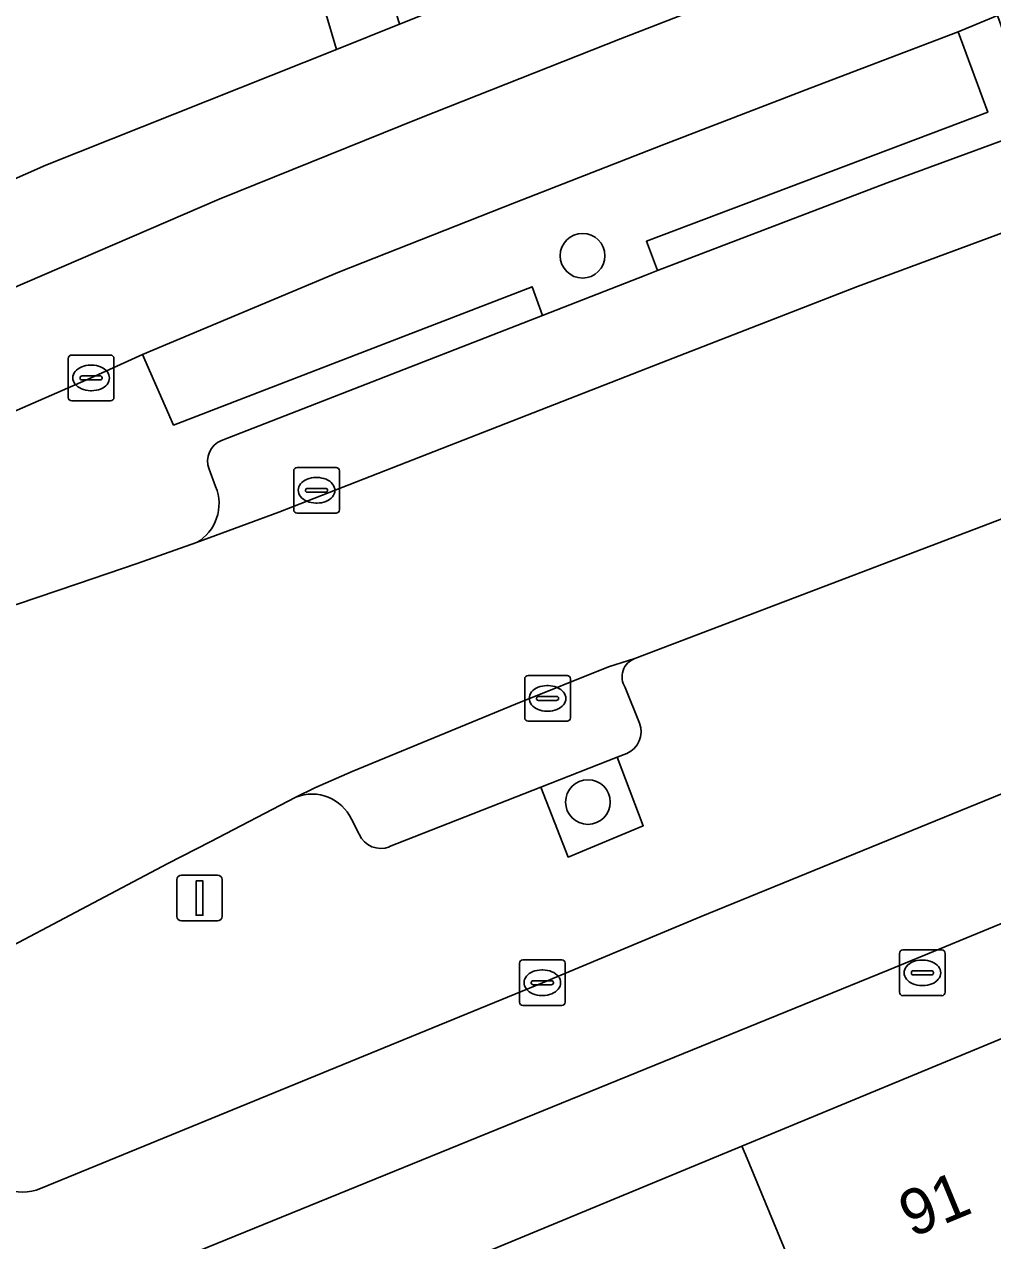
# Model space of a CAD drawing. Extents: x 158086 to 159499, y 382904 to 383981.
# Drawn here: x 158984.21 to 159005.41, y 383240.51 to 383267.13 of the extents above; entities that cross this region are included whole.
import ezdxf

# ---------------------------------------------------------------- set-up
doc = ezdxf.new("R2010")
doc.units = 0
for name, color, linetype in [('IMGEO_Boom', 7, 'Continuous'), ('IMGEO_Brandkraan', 7, 'Continuous'), ('IMGEO_Erf', 7, 'Continuous'), ('IMGEO_Fietspad_gesloten', 7, 'Continuous'), ('IMGEO_Groenvoorziening', 7, 'Continuous'), ('IMGEO_Kolk', 7, 'Continuous'), ('IMGEO_Lichtmast', 7, 'Continuous'), ('IMGEO_Pand', 7, 'Continuous'), ('IMGEO_Pand_nummerreeks', 7, 'Continuous'), ('IMGEO_Parkeervlak_open', 7, 'Continuous'), ('IMGEO_Rijbaan_lokaal_gesloten', 7, 'Continuous'), ('IMGEO_Voetpad_open', 7, 'Continuous')]:
    doc.layers.add(name, color=color, linetype=linetype)

msp = doc.modelspace()

# ---------------------------------------------------------------- linework, layer by layer
at = {"layer": 'IMGEO_Boom'}
for centre in [(158996.433, 383262.067), (158996.55, 383250.107)]:
    msp.add_circle(centre, 0.489, dxfattribs=at)
at = {"layer": 'IMGEO_Brandkraan'}
for p, q in [((159003.374, 383245.943), (159003.374, 383246.795)), ((159003.449, 383246.869), (159004.301, 383246.869)), ((159004.375, 383246.795), (159004.375, 383245.943)), ((159003.862, 383246.649), (159003.887, 383246.649)), ((159003.633, 383246.363), (159003.633, 383246.375)), ((159004.071, 383246.326), (159003.673, 383246.326)), ((159003.676, 383246.412), (159004.074, 383246.412)), ((159004.117, 383246.375), (159004.117, 383246.363)), ((159003.885, 383246.089), (159003.86, 383246.089)), ((159004.301, 383245.869), (159003.449, 383245.869))]:
    msp.add_line(p, q, dxfattribs=at)
for points in [[(159003.374, 383245.943), (159003.374, 383246.795)], [(159003.449, 383246.869), (159004.301, 383246.869)], [(159004.375, 383246.795), (159004.375, 383245.943)], [(159004.301, 383245.869), (159003.449, 383245.869)]]:
    msp.add_lwpolyline(points, dxfattribs=at)
for centre, radius, start, end in [((159003.451, 383246.793), 0.0765, 91.552, 178.448), ((159003.451, 383246.793), 0.0765, 91.552, 178.448), ((159004.299, 383246.793), 0.0765, 1.552, 88.448), ((159004.299, 383246.793), 0.0765, 1.552, 88.448), ((159003.673, 383246.372), 0.0403, 85.8775, 175.7526), ((159003.67, 383246.362), 0.0366, 178.938, 274.7102), ((159004.074, 383246.369), 0.043, 264.8664, 352.4533), ((159004.078, 383246.374), 0.0386, 1.7309, 96.639), ((159003.451, 383245.945), 0.0765, 181.552, 268.448), ((159003.451, 383245.945), 0.0765, 181.552, 268.448), ((159004.299, 383245.945), 0.0765, 271.552, 358.448), ((159004.299, 383245.945), 0.0765, 271.552, 358.448)]:
    msp.add_arc(centre, radius, start, end, dxfattribs=at)
for centre, major_axis, ratio, start_param, end_param in [((159003.861, 383246.369), (-0.387, 0.002), 0.722429, 4.712389, 7.853982), ((159003.886, 383246.369), (-0.39, 0.002), 0.717154, 1.570796, 4.712389)]:
    msp.add_ellipse(centre, major_axis=major_axis, ratio=ratio, start_param=start_param, end_param=end_param, dxfattribs=at)
at = {"layer": 'IMGEO_Erf'}
msp.add_lwpolyline([(158969.199, 383263.015), (158970.193, 383261.907), (158971.382, 383260.697), (158972.16, 383260.029), (158973.394, 383259.056), (158984.683, 383264.047), (158991.043, 383266.586), (158990.595, 383268.125), (158988.049, 383267.384), (158987.103, 383270.633), (158989.649, 383271.374), (158989.089, 383273.297), (158988.513, 383275.284), (158987.037, 383280.199), (158985.221, 383286.244)], dxfattribs=at)
at = {"layer": 'IMGEO_Fietspad_gesloten'}
for points in [[(159081.026, 383289.212), (159058.204, 383284.486), (159052.986, 383283.43), (159047.777, 383282.332), (159042.577, 383281.192), (159038.259, 383280.214), (159033.955, 383279.18), (159029.665, 383278.087), (159024.026, 383276.423), (159018.421, 383274.644), (159012.854, 383272.752), (159009.122, 383271.358), (159005.395, 383269.952), (159001.672, 383268.534), (158997.265, 383266.818), (158992.867, 383265.076), (158988.479, 383263.309), (158976.201, 383258.014), (158975.327, 383257.641)], [(158977.177, 383255.684), (158985.673, 383259.393), (158986.798, 383259.908), (158991.108, 383261.715), (158994.945, 383263.222), (158998.177, 383264.489), (159001.415, 383265.739), (159004.66, 383266.972), (159005.522, 383267.324), (159008.61, 383268.48), (159011.705, 383269.618), (159014.806, 383270.736), (159015.677, 383271.073), (159019.617, 383272.395), (159023.58, 383273.644)], [(158983.111, 383238.281), (159003.122, 383246.429), (159009.006, 383248.848), (159020.072, 383253.3), (159024.411, 383255.076), (159029.098, 383256.609), (159033.826, 383258.014), (159038.591, 383259.288), (159043.68, 383260.604), (159048.777, 383261.889), (159053.882, 383263.144), (159058.345, 383264.24), (159062.811, 383265.325), (159067.279, 383266.4), (159070.408, 383267.13)], [(159024.336, 383257.808), (159022.683, 383257.212), (159021.037, 383256.597), (159020.55, 383256.378), (159016.245, 383254.63), (158999.03, 383247.605), (158995.553, 383246.152), (158984.564, 383241.647)]]:
    msp.add_lwpolyline(points, dxfattribs=at)
msp.add_arc((158984.178, 383242.557), 0.988, 199.935, 292.9755, dxfattribs=at)
at = {"layer": 'IMGEO_Groenvoorziening'}
for points in [[(159004.66, 383266.972), (159001.415, 383265.739), (158998.177, 383264.489), (158994.945, 383263.222), (158991.108, 383261.715), (158986.798, 383259.908), (158987.477, 383258.359), (158995.329, 383261.389), (158995.556, 383260.761), (158997.822, 383261.643), (158998.077, 383261.741), (158997.832, 383262.384), (159005.305, 383265.21)], [(158997.192, 383251.087), (158995.523, 383250.432), (158996.115, 383248.901), (158997.762, 383249.589)]]:
    msp.add_lwpolyline(points, close=True, dxfattribs=at)
at = {"layer": 'IMGEO_Kolk'}
for p, q in [((158985.172, 383258.967), (158985.172, 383259.819)), ((158985.247, 383259.893), (158986.099, 383259.893)), ((158986.173, 383259.819), (158986.173, 383258.967)), ((158985.66, 383259.673), (158985.685, 383259.673)), ((158985.431, 383259.387), (158985.431, 383259.399)), ((158985.869, 383259.35), (158985.471, 383259.35)), ((158985.474, 383259.436), (158985.872, 383259.436)), ((158985.915, 383259.399), (158985.915, 383259.387)), ((158985.683, 383259.113), (158985.658, 383259.113)), ((158986.099, 383258.893), (158985.247, 383258.893)), ((158990.183, 383257.432), (158991.035, 383257.432)), ((158990.108, 383256.506), (158990.108, 383257.358)), ((158990.596, 383257.212), (158990.621, 383257.212)), ((158991.109, 383257.358), (158991.109, 383256.506)), ((158990.367, 383256.926), (158990.367, 383256.938)), ((158990.805, 383256.889), (158990.407, 383256.889)), ((158990.41, 383256.975), (158990.808, 383256.975)), ((158990.851, 383256.938), (158990.851, 383256.926)), ((158990.619, 383256.652), (158990.594, 383256.652)), ((158991.035, 383256.432), (158990.183, 383256.432)), ((158995.166, 383251.95), (158995.166, 383252.802)), ((158995.241, 383252.876), (158996.093, 383252.876)), ((158995.654, 383252.656), (158995.679, 383252.656)), ((158996.167, 383252.802), (158996.167, 383251.95)), ((158995.425, 383252.37), (158995.425, 383252.382)), ((158995.468, 383252.419), (158995.866, 383252.419)), ((158995.909, 383252.382), (158995.909, 383252.37)), ((158995.863, 383252.333), (158995.465, 383252.333)), ((158995.677, 383252.096), (158995.652, 383252.096)), ((158996.093, 383251.876), (158995.241, 383251.876)), ((158995.052, 383245.726), (158995.052, 383246.578)), ((158995.127, 383246.652), (158995.979, 383246.652)), ((158996.053, 383246.578), (158996.053, 383245.726)), ((158995.54, 383246.432), (158995.565, 383246.432)), ((158995.311, 383246.146), (158995.311, 383246.158)), ((158995.749, 383246.109), (158995.351, 383246.109)), ((158995.354, 383246.195), (158995.752, 383246.195)), ((158995.795, 383246.158), (158995.795, 383246.146)), ((158995.563, 383245.872), (158995.538, 383245.872)), ((158995.979, 383245.652), (158995.127, 383245.652))]:
    msp.add_line(p, q, dxfattribs=at)
for points in [[(158985.172, 383258.967), (158985.172, 383259.819)], [(158985.247, 383259.893), (158986.099, 383259.893)], [(158986.173, 383259.819), (158986.173, 383258.967)], [(158986.099, 383258.893), (158985.247, 383258.893)], [(158990.183, 383257.432), (158991.035, 383257.432)], [(158990.108, 383256.506), (158990.108, 383257.358)], [(158991.109, 383257.358), (158991.109, 383256.506)], [(158991.035, 383256.432), (158990.183, 383256.432)], [(158995.166, 383251.95), (158995.166, 383252.802)], [(158995.241, 383252.876), (158996.093, 383252.876)], [(158996.167, 383252.802), (158996.167, 383251.95)], [(158996.093, 383251.876), (158995.241, 383251.876)], [(158995.052, 383245.726), (158995.052, 383246.578)], [(158995.127, 383246.652), (158995.979, 383246.652)], [(158996.053, 383246.578), (158996.053, 383245.726)], [(158995.979, 383245.652), (158995.127, 383245.652)]]:
    msp.add_lwpolyline(points, dxfattribs=at)
for centre, radius, start, end in [((158985.249, 383259.817), 0.0765, 91.552, 178.448), ((158985.249, 383259.817), 0.0765, 91.552, 178.448), ((158986.097, 383259.817), 0.0765, 1.552, 88.448), ((158986.097, 383259.817), 0.0765, 1.552, 88.448), ((158985.471, 383259.396), 0.0403, 85.8775, 175.7526), ((158985.468, 383259.386), 0.0366, 178.938, 274.7102), ((158985.872, 383259.393), 0.043, 264.8664, 352.4533), ((158985.876, 383259.398), 0.0386, 1.7309, 96.639), ((158985.249, 383258.969), 0.0765, 181.552, 268.448), ((158985.249, 383258.969), 0.0765, 181.552, 268.448), ((158986.097, 383258.969), 0.0765, 271.552, 358.448), ((158986.097, 383258.969), 0.0765, 271.552, 358.448), ((158990.185, 383257.356), 0.0765, 91.552, 178.448), ((158990.185, 383257.356), 0.0765, 91.552, 178.448), ((158991.033, 383257.356), 0.0765, 1.552, 88.448), ((158991.033, 383257.356), 0.0765, 1.552, 88.448), ((158990.407, 383256.935), 0.0403, 85.8775, 175.7526), ((158990.404, 383256.925), 0.0366, 178.938, 274.7102), ((158990.808, 383256.932), 0.043, 264.8664, 352.4533), ((158990.812, 383256.937), 0.0386, 1.7309, 96.639), ((158990.185, 383256.508), 0.0765, 181.552, 268.448), ((158990.185, 383256.508), 0.0765, 181.552, 268.448), ((158991.033, 383256.508), 0.0765, 271.552, 358.448), ((158991.033, 383256.508), 0.0765, 271.552, 358.448), ((158995.243, 383252.8), 0.0765, 91.552, 178.448), ((158995.243, 383252.8), 0.0765, 91.552, 178.448), ((158996.091, 383252.8), 0.0765, 1.552, 88.448), ((158996.091, 383252.8), 0.0765, 1.552, 88.448), ((158995.465, 383252.379), 0.0403, 85.8775, 175.7526), ((158995.462, 383252.369), 0.0366, 178.938, 274.7102), ((158995.866, 383252.376), 0.043, 264.8664, 352.4533), ((158995.87, 383252.381), 0.0386, 1.7309, 96.639), ((158995.243, 383251.952), 0.0765, 181.552, 268.448), ((158995.243, 383251.952), 0.0765, 181.552, 268.448), ((158996.091, 383251.952), 0.0765, 271.552, 358.448), ((158996.091, 383251.952), 0.0765, 271.552, 358.448), ((158995.129, 383246.576), 0.0765, 91.552, 178.448), ((158995.129, 383246.576), 0.0765, 91.552, 178.448), ((158995.977, 383246.576), 0.0765, 1.552, 88.448), ((158995.977, 383246.576), 0.0765, 1.552, 88.448), ((158995.351, 383246.155), 0.0403, 85.8775, 175.7526), ((158995.348, 383246.145), 0.0366, 178.938, 274.7102), ((158995.752, 383246.152), 0.043, 264.8664, 352.4533), ((158995.756, 383246.157), 0.0386, 1.7309, 96.639), ((158995.129, 383245.728), 0.0765, 181.552, 268.448), ((158995.129, 383245.728), 0.0765, 181.552, 268.448), ((158995.977, 383245.728), 0.0765, 271.552, 358.448), ((158995.977, 383245.728), 0.0765, 271.552, 358.448)]:
    msp.add_arc(centre, radius, start, end, dxfattribs=at)
for centre, major_axis, ratio, start_param, end_param in [((158985.659, 383259.393), (-0.387, 0.002), 0.722429, 4.712389, 7.853982), ((158985.684, 383259.393), (-0.39, 0.002), 0.717154, 1.570796, 4.712389), ((158990.595, 383256.932), (-0.387, 0.002), 0.722429, 4.712389, 7.853982), ((158990.62, 383256.932), (-0.39, 0.002), 0.717154, 1.570796, 4.712389), ((158995.653, 383252.376), (-0.387, 0.002), 0.722429, 4.712389, 7.853982), ((158995.678, 383252.376), (-0.39, 0.002), 0.717154, 1.570796, 4.712389), ((158995.539, 383246.152), (-0.387, 0.002), 0.722429, 4.712389, 7.853982), ((158995.564, 383246.152), (-0.39, 0.002), 0.717154, 1.570796, 4.712389)]:
    msp.add_ellipse(centre, major_axis=major_axis, ratio=ratio, start_param=start_param, end_param=end_param, dxfattribs=at)
at = {"layer": 'IMGEO_Lichtmast'}
for p, q in [((158987.551, 383247.606), (158987.551, 383248.406)), ((158987.551, 383248.406), (158987.551, 383247.606)), ((158987.651, 383248.506), (158988.441, 383248.506)), ((158988.441, 383248.506), (158987.651, 383248.506)), ((158988.541, 383248.406), (158988.541, 383247.606)), ((158988.541, 383247.606), (158988.541, 383248.406)), ((158988.441, 383247.506), (158987.651, 383247.506)), ((158987.651, 383247.506), (158988.441, 383247.506))]:
    msp.add_line(p, q, dxfattribs=at)
msp.add_lwpolyline([(158987.971, 383248.381), (158988.121, 383248.381), (158988.121, 383247.631), (158987.971, 383247.631), (158987.971, 383248.381)], dxfattribs=at)
for centre, start, end in [((158987.651, 383248.406), 90, 180), ((158987.651, 383248.406), 90, 180), ((158988.441, 383248.406), 0, 90), ((158988.441, 383248.406), 360, 90), ((158987.651, 383247.606), 180, 270), ((158987.651, 383247.606), 180, 270), ((158988.441, 383247.606), 270, 0), ((158988.441, 383247.606), 270, 0)]:
    msp.add_arc(centre, 0.1, start, end, dxfattribs=at)
at = {"layer": 'IMGEO_Pand'}
for points in [[(159009.718, 383236.552), (159006.162, 383245.156), (158999.923, 383242.577), (159000, 383242.391), (159004.186, 383232.287), (159010.418, 383234.854)], [(158993.927, 383240.093), (158997.285, 383231.986), (159000, 383233.11), (159000.152, 383233.173), (159001.498, 383229.91), (159004.456, 383231.129), (159004.009, 383232.214), (159004.186, 383232.287), (159000, 383242.391), (158999.923, 383242.577)]]:
    msp.add_lwpolyline(points, close=True, dxfattribs=at)
at = {"layer": 'IMGEO_Parkeervlak_open'}
for points in [[(158987.981, 383255.787), (158989.781, 383256.451), (158998.158, 383259.724), (159002.453, 383261.396), (159006.473, 383262.883), (159010.513, 383264.312), (159014.574, 383265.682), (159018.627, 383267.105), (159022.694, 383268.484), (159026.776, 383269.819), (159031.206, 383271.131), (159035.666, 383272.339), (159040.152, 383273.444), (159044.582, 383274.452), (159049.017, 383275.434), (159053.458, 383276.392), (159061.088, 383277.996), (159063.146, 383278.38), (159063.614, 383278.45)], [(159023.664, 383270.772), (159023.416, 383270.692), (159021.266, 383269.975), (159018.467, 383269.042), (159013.536, 383267.342), (159010.043, 383266.16), (159006.566, 383264.933), (159003.104, 383263.661), (158998.077, 383261.741), (158997.822, 383261.643), (158995.556, 383260.761), (158988.525, 383258.025)], [(158988.256, 383257.394), (158988.399, 383257.012)], [(158997.581, 383253.249), (158997.003, 383253.069), (158994.967, 383252.253), (158991.387, 383250.778), (158990.568, 383250.416), (158990.158, 383250.213)], [(158997.682, 383251.833), (158997.369, 383252.615)], [(158992.207, 383249.131), (158995.523, 383250.432), (158997.192, 383251.087), (158997.401, 383251.169)], [(158991.374, 383249.732), (158991.544, 383249.401)]]:
    msp.add_lwpolyline(points, dxfattribs=at)
for centre, radius, start, end in [((158988.714, 383257.572), 0.491, 112.6214, 201.2007), ((158987.495, 383256.637), 0.979, 299.7573, 22.5609), ((158997.724, 383252.849), 0.425, 109.6162, 213.4054), ((158997.196, 383251.647), 0.52, 293.1976, 20.927), ((158990.512, 383249.33), 0.951, 25.0019, 111.8346), ((158992.012, 383249.602), 0.51, 203.2176, 292.4662)]:
    msp.add_arc(centre, radius, start, end, dxfattribs=at)
at = {"layer": 'IMGEO_Rijbaan_lokaal_gesloten'}
for points in [[(159061.088, 383277.996), (159053.458, 383276.392), (159049.017, 383275.434), (159044.582, 383274.452), (159040.152, 383273.444), (159035.666, 383272.339), (159031.206, 383271.131), (159026.776, 383269.819), (159022.694, 383268.484), (159018.627, 383267.105), (159014.574, 383265.682), (159010.513, 383264.312), (159006.473, 383262.883), (159002.453, 383261.396), (158998.158, 383259.724), (158989.781, 383256.451), (158987.981, 383255.787), (158986.678, 383255.331), (158985.372, 383254.882), (158984.063, 383254.441), (158982.498, 383254.005), (158980.917, 383253.628), (158979.324, 383253.311)], [(158983.959, 383246.967), (158987.349, 383248.759), (158988.279, 383249.234), (158990.158, 383250.213), (158990.568, 383250.416), (158991.387, 383250.778), (158994.967, 383252.253), (158997.003, 383253.069), (158997.581, 383253.249), (159007.319, 383256.955), (159014.153, 383259.424), (159018.772, 383260.986), (159026.126, 383263.49)]]:
    msp.add_lwpolyline(points, dxfattribs=at)
at = {"layer": 'IMGEO_Voetpad_open'}
for points in [[(158975.327, 383257.641), (158976.201, 383258.014), (158988.479, 383263.309), (158992.867, 383265.076), (158997.265, 383266.818), (159001.672, 383268.534), (159005.395, 383269.952), (159009.122, 383271.358), (159012.854, 383272.752), (159018.421, 383274.644), (159024.026, 383276.423), (159029.665, 383278.087), (159033.955, 383279.18), (159038.259, 383280.214), (159042.577, 383281.192), (159047.777, 383282.332), (159052.986, 383283.43), (159058.204, 383284.486), (159081.026, 383289.212)], [(159057.17, 383286.552), (159046.645, 383284.291), (159035.966, 383281.809), (159035.886, 383282.01), (159034.505, 383281.545), (159034.494, 383281.82), (159031.831, 383281.03), (159024.468, 383278.876), (159022.247, 383278.217), (159019.781, 383277.486), (159012.65, 383275.051), (159012.639, 383274.741), (159000, 383270.163), (158992.422, 383267.137), (158991.043, 383266.586), (158984.683, 383264.047), (158973.394, 383259.056), (158972.16, 383260.029), (158971.382, 383260.697), (158970.193, 383261.907), (158965.488, 383262.11), (158968.434, 383258.496)], [(158985.221, 383286.244), (158987.037, 383280.199), (158988.513, 383275.284), (158989.089, 383273.297), (158989.649, 383271.374), (158990.595, 383268.125), (158991.043, 383266.586), (158992.422, 383267.137), (158991.133, 383271.516), (158989.721, 383276.313), (158988.752, 383279.573), (158986.825, 383286.014)], [(159070.408, 383267.13), (159067.279, 383266.4), (159062.811, 383265.325), (159058.345, 383264.24), (159053.882, 383263.144), (159048.777, 383261.889), (159043.68, 383260.604), (159038.591, 383259.288), (159033.826, 383258.014), (159029.098, 383256.609), (159024.411, 383255.076), (159020.072, 383253.3), (159009.006, 383248.848), (159003.122, 383246.429), (158983.111, 383238.281)], [(158993.927, 383240.093), (158999.923, 383242.577), (159006.162, 383245.156), (159012.713, 383247.865), (159017.877, 383250), (159019.074, 383250.495), (159019.262, 383250), (159019.325, 383249.835), (159019.728, 383250), (159022.146, 383250.991), (159021.891, 383251.613), (159023.305, 383252.194), (159023.536, 383252.289), (159030.304, 383254.582), (159031.29, 383254.883), (159037.074, 383256.353), (159042.695, 383257.782), (159048.482, 383259.253), (159049.594, 383259.535), (159056.472, 383261.169), (159058.791, 383261.737), (159065.085, 383263.273), (159072.765, 383265.148)], [(158988.525, 383258.025), (158995.556, 383260.761), (158995.329, 383261.389), (158987.477, 383258.359), (158986.798, 383259.908), (158985.673, 383259.393), (158977.177, 383255.684)], [(159014.153, 383259.424), (159007.319, 383256.955), (158997.581, 383253.249)], [(158988.399, 383257.012), (158988.256, 383257.394)], [(158979.324, 383253.311), (158980.917, 383253.628), (158982.498, 383254.005), (158984.063, 383254.441), (158985.372, 383254.882), (158986.678, 383255.331), (158987.981, 383255.787)], [(158984.564, 383241.647), (158995.553, 383246.152), (158999.03, 383247.605), (159016.245, 383254.63)], [(158997.369, 383252.615), (158997.682, 383251.833)], [(158997.401, 383251.169), (158997.192, 383251.087), (158997.762, 383249.589), (158996.115, 383248.901), (158995.523, 383250.432), (158992.207, 383249.131)], [(158990.158, 383250.213), (158988.279, 383249.234), (158987.349, 383248.759), (158983.959, 383246.967), (158983.67, 383246.755), (158983.397, 383246.522), (158983.142, 383246.27)], [(158991.544, 383249.401), (158991.374, 383249.732)]]:
    msp.add_lwpolyline(points, dxfattribs=at)
msp.add_lwpolyline([(159013.536, 383267.342), (159018.467, 383269.042), (159021.266, 383269.975), (159021.062, 383270.636), (159016.354, 383269.022), (159015.677, 383271.073), (159014.806, 383270.736), (159015.497, 383268.761), (159006.167, 383265.502), (159005.522, 383267.324), (159004.66, 383266.972), (159005.305, 383265.21), (158997.832, 383262.384), (158998.077, 383261.741), (159003.104, 383263.661), (159006.566, 383264.933), (159010.043, 383266.16)], close=True, dxfattribs=at)
for centre, radius, start, end in [((158988.714, 383257.572), 0.491, 112.6214, 201.2007), ((158987.495, 383256.637), 0.979, 299.7573, 22.5609), ((158997.724, 383252.849), 0.425, 109.6162, 213.4054), ((158997.196, 383251.647), 0.52, 293.1976, 20.927), ((158990.512, 383249.33), 0.951, 25.0019, 111.8346), ((158992.012, 383249.602), 0.51, 203.2176, 292.4662), ((158984.178, 383242.557), 0.988, 199.935, 292.9755)]:
    msp.add_arc(centre, radius, start, end, dxfattribs=at)

# ---------------------------------------------------------------- texts
at = {"layer": 'IMGEO_Pand_nummerreeks'}
msp.add_text('91', height=1, rotation=22.4586, dxfattribs=at).set_placement((159003.636, 383240.563))

doc.saveas('drawing.dxf')
